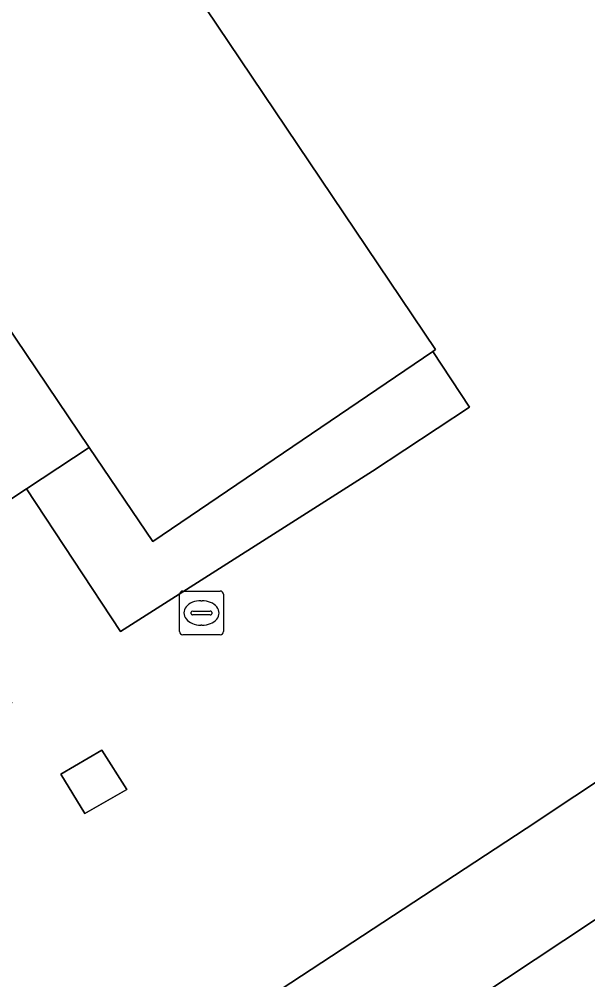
# Model space of a CAD drawing. Extents: x 158352 to 159489, y 383828 to 384603.
# Drawn here: x 158524.9 to 158537.9, y 384240.14 to 384262.08 of the extents above; entities that cross this region are included whole.
import ezdxf

# ---------------------------------------------------------------- set-up
doc = ezdxf.new("R2010")
doc.units = 0
for name, color, linetype in [('IMGEO_Brandkraan', 7, 'Continuous'), ('IMGEO_Groenvoorziening', 7, 'Continuous'), ('IMGEO_Pand', 7, 'Continuous'), ('IMGEO_Voetgangersgebied_gesloten', 7, 'Continuous'), ('IMGEO_Voetpad_open', 7, 'Continuous')]:
    doc.layers.add(name, color=color, linetype=linetype)

msp = doc.modelspace()

# ---------------------------------------------------------------- linework, layer by layer
at = {"layer": 'IMGEO_Brandkraan'}
for p, q in [((158528.566, 384248.095), (158528.566, 384248.947)), ((158528.641, 384249.021), (158529.493, 384249.021)), ((158529.567, 384248.947), (158529.567, 384248.095)), ((158529.054, 384248.801), (158529.079, 384248.801)), ((158528.825, 384248.515), (158528.825, 384248.527)), ((158529.263, 384248.478), (158528.865, 384248.478)), ((158528.868, 384248.564), (158529.266, 384248.564)), ((158529.309, 384248.527), (158529.309, 384248.515)), ((158529.077, 384248.241), (158529.052, 384248.241)), ((158529.493, 384248.021), (158528.641, 384248.021))]:
    msp.add_line(p, q, dxfattribs=at)
for points in [[(158528.566, 384248.095), (158528.566, 384248.947)], [(158528.641, 384249.021), (158529.493, 384249.021)], [(158529.567, 384248.947), (158529.567, 384248.095)], [(158529.493, 384248.021), (158528.641, 384248.021)]]:
    msp.add_lwpolyline(points, dxfattribs=at)
for centre, radius, start, end in [((158528.643, 384248.945), 0.0765, 91.552, 178.448), ((158528.643, 384248.945), 0.0765, 91.552, 178.448), ((158529.491, 384248.945), 0.0765, 1.552, 88.448), ((158529.491, 384248.945), 0.0765, 1.552, 88.448), ((158528.865, 384248.524), 0.0403, 85.8775, 175.7526), ((158528.862, 384248.514), 0.0366, 178.938, 274.7102), ((158529.266, 384248.521), 0.043, 264.8664, 352.4533), ((158529.27, 384248.526), 0.0386, 1.7309, 96.639), ((158528.643, 384248.097), 0.0765, 181.552, 268.448), ((158528.643, 384248.097), 0.0765, 181.552, 268.448), ((158529.491, 384248.097), 0.0765, 271.552, 358.448), ((158529.491, 384248.097), 0.0765, 271.552, 358.448)]:
    msp.add_arc(centre, radius, start, end, dxfattribs=at)
for centre, major_axis, ratio, start_param, end_param in [((158529.053, 384248.521), (-0.387, 0.002), 0.722429, 4.712389, 7.853982), ((158529.078, 384248.521), (-0.39, 0.002), 0.717154, 1.570796, 4.712389)]:
    msp.add_ellipse(centre, major_axis=major_axis, ratio=ratio, start_param=start_param, end_param=end_param, dxfattribs=at)
at = {"layer": 'IMGEO_Groenvoorziening'}
for points in [[(158530.729, 384289.034), (158517.35, 384279.873), (158534.419, 384254.54), (158534.353, 384254.495), (158535.196, 384253.223), (158532.976, 384251.757), (158527.215, 384248.098), (158525.066, 384251.353), (158523.017, 384250), (158522.563, 384249.7), (158524.733, 384246.459), (158520.378, 384243.544), (158520.209, 384243.789), (158517.893, 384247.139), (158510.568, 384242.247), (158509.868, 384241.779), (158509.616, 384241.611), (158507.167, 384245.175), (158503.146, 384242.594)], [(158514.277, 384229.041), (158536.489, 384243.597), (158553.337, 384254.783), (158530.729, 384289.034)], [(158552.895, 384247.632), (158556.449, 384250.068), (158554.785, 384252.589), (158537.347, 384241.035), (158534.725, 384239.304)]]:
    msp.add_lwpolyline(points, dxfattribs=at)
for points in [[(158527.359, 384244.491), (158526.792, 384245.39), (158525.849, 384244.838), (158526.397, 384243.94)], [(158527.359, 384244.491), (158526.397, 384243.94), (158525.849, 384244.838), (158526.792, 384245.39)]]:
    msp.add_lwpolyline(points, close=True, dxfattribs=at)
at = {"layer": 'IMGEO_Pand'}
msp.add_lwpolyline([(158517.35, 384279.873), (158510.875, 384275.468), (158526.501, 384252.301), (158527.952, 384250.15), (158534.353, 384254.495), (158534.419, 384254.54)], close=True, dxfattribs=at)
at = {"layer": 'IMGEO_Voetgangersgebied_gesloten'}
msp.add_lwpolyline([(158534.725, 384239.304), (158537.347, 384241.035), (158554.785, 384252.589), (158553.337, 384254.783), (158536.489, 384243.597), (158514.277, 384229.041)], dxfattribs=at)
at = {"layer": 'IMGEO_Voetpad_open'}
for points in [[(158530.729, 384289.034), (158529.889, 384290.306), (158522.024, 384284.953), (158520.706, 384286.929), (158517.674, 384284.885), (158511.043, 384294.711), (158510.008, 384294.056), (158516.679, 384284.22), (158505.242, 384276.495), (158491.41, 384297.213), (158488.719, 384295.389), (158505.428, 384270.27), (158507.781, 384271.779), (158522.362, 384250), (158522.563, 384249.7), (158523.017, 384250), (158525.066, 384251.353), (158526.501, 384252.301), (158510.875, 384275.468), (158517.35, 384279.873)], [(158532.976, 384251.757), (158535.196, 384253.223), (158534.353, 384254.495), (158527.952, 384250.15), (158526.501, 384252.301), (158525.066, 384251.353), (158527.215, 384248.098)]]:
    msp.add_lwpolyline(points, close=True, dxfattribs=at)

doc.saveas('drawing.dxf')
